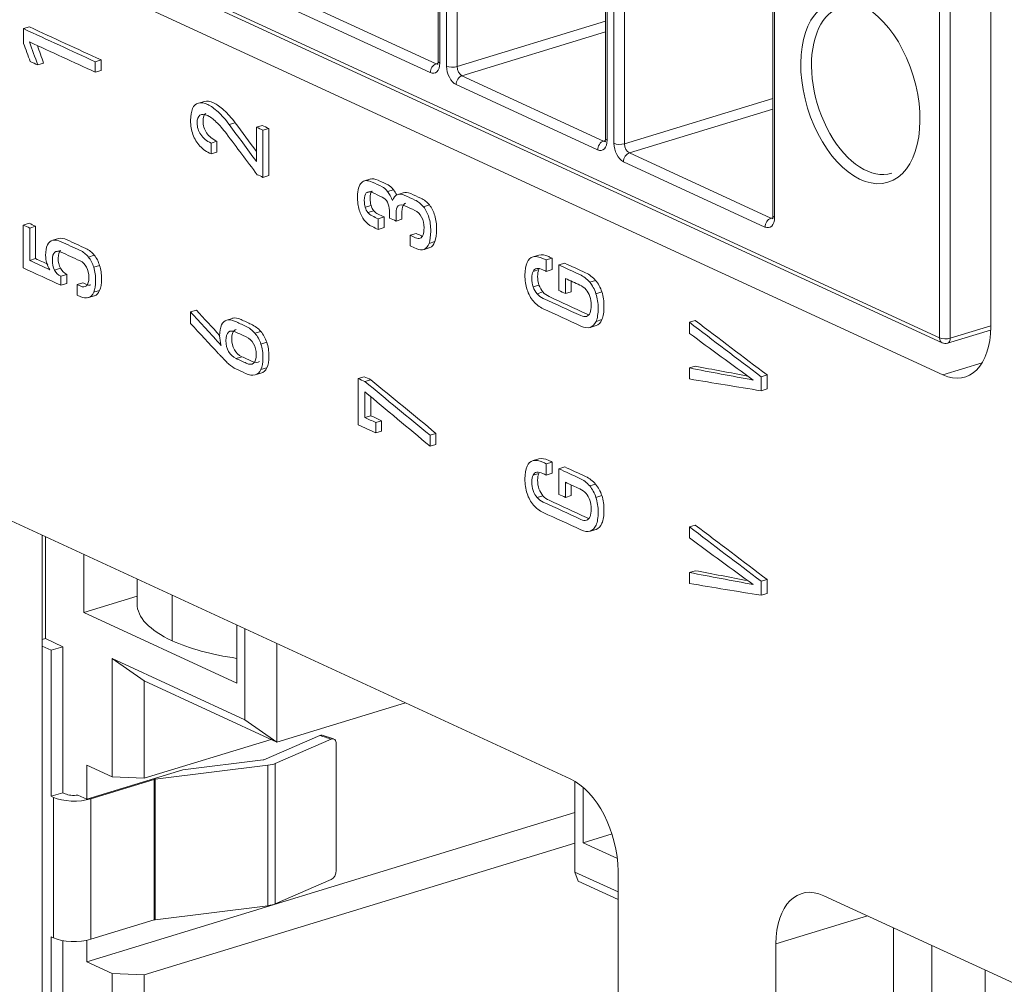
# Model space of a CAD drawing. Header units: millimetres. Extents: x 990 to 1809, y 0 to 562.
# Tile 482 of 550: x 1589 to 1602, y 157 to 169. Entities that reach past the tile are written whole.
import ezdxf

# ---------------------------------------------------------------- set-up
doc = ezdxf.new("R2010")
doc.units = ezdxf.units.MM
doc.layers.add('1', color=7, linetype='Continuous', true_color=0xffffff)
doc.layers.add('10', color=7, linetype='Continuous')

msp = doc.modelspace()

# ---------------------------------------------------------------- linework, layer by layer
at = {"layer": '1', "color": 7, "linetype": 'Continuous', "lineweight": 18}
for p, q in [((1601.566, 165.427), (1601.566, 174.547)), ((1583.814, 172.688), (1600.935, 164.791)), ((1588.878, 169.385), (1588.8, 169.362)), ((1589.825, 168.949), (1589.747, 168.925)), ((1589.066, 168.906), (1588.988, 168.882)), ((1589.825, 168.811), (1589.747, 168.787)), ((1591.187, 168.402), (1591.109, 168.379)), ((1591.593, 168.12), (1591.515, 168.096)), ((1591.952, 168.085), (1591.874, 168.061)), ((1592.039, 168.044), (1591.961, 168.021)), ((1591.352, 167.876), (1591.275, 167.852)), ((1591.353, 167.731), (1591.276, 167.708)), ((1592.039, 167.423), (1591.961, 167.399)), ((1593.385, 167.378), (1593.288, 167.348)), ((1593.402, 167.218), (1593.325, 167.195)), ((1593.684, 167.234), (1593.606, 167.211)), ((1593.811, 167.193), (1593.733, 167.169)), ((1593.388, 167.027), (1593.31, 167.004)), ((1594.157, 167.034), (1594.08, 167.01)), ((1593.423, 166.957), (1593.346, 166.933)), ((1593.559, 166.876), (1593.481, 166.852)), ((1588.873, 166.793), (1588.795, 166.769)), ((1588.96, 166.753), (1588.883, 166.729)), ((1593.559, 166.736), (1593.481, 166.712)), ((1593.795, 166.846), (1593.717, 166.822)), ((1593.981, 166.659), (1593.903, 166.636)), ((1589.264, 166.592), (1589.186, 166.568)), ((1594.23, 166.551), (1594.153, 166.527)), ((1589.289, 166.434), (1589.212, 166.41)), ((1589.735, 166.371), (1589.658, 166.347)), ((1594.069, 166.442), (1594.166, 166.471)), ((1594.164, 166.471), (1594.087, 166.447)), ((1594.164, 166.471), (1594.156, 166.468)), ((1595.604, 166.372), (1595.527, 166.349)), ((1588.96, 166.326), (1588.883, 166.302)), ((1589.805, 166.234), (1589.728, 166.211)), ((1595.777, 166.331), (1595.7, 166.308)), ((1595.943, 166.266), (1595.865, 166.243)), ((1589.288, 166.199), (1589.211, 166.175)), ((1589.372, 166.118), (1589.294, 166.095)), ((1595.603, 166.181), (1595.526, 166.157)), ((1595.777, 166.182), (1595.7, 166.158)), ((1589.372, 165.998), (1589.294, 165.974)), ((1589.585, 166.007), (1589.507, 165.983)), ((1595.604, 165.977), (1595.527, 165.953)), ((1596.35, 166.039), (1596.273, 166.016)), ((1589.648, 165.808), (1589.745, 165.838)), ((1589.805, 165.906), (1589.728, 165.882)), ((1595.656, 165.886), (1595.579, 165.862)), ((1596.03, 165.888), (1595.952, 165.864)), ((1596.434, 165.886), (1596.356, 165.863)), ((1591.082, 165.646), (1591.005, 165.622)), ((1591.567, 165.541), (1591.47, 165.511)), ((1596.357, 165.442), (1596.279, 165.418)), ((1596.435, 165.522), (1596.358, 165.498)), ((1597.667, 165.508), (1597.589, 165.485)), ((1591.932, 165.364), (1591.854, 165.341)), ((1592.012, 165.221), (1591.934, 165.197)), ((1591.605, 165.008), (1591.683, 165.031)), ((1600.935, 164.791), (1601.453, 164.949)), ((1591.933, 164.814), (1591.856, 164.791)), ((1592.012, 164.884), (1591.934, 164.861)), ((1597.667, 164.906), (1597.589, 164.882)), ((1598.614, 164.79), (1598.536, 164.767)), ((1593.296, 164.767), (1593.219, 164.743)), ((1593.384, 164.727), (1593.306, 164.703)), ((1598.614, 164.605), (1598.536, 164.581)), ((1593.384, 164.252), (1593.306, 164.228)), ((1593.526, 164.186), (1593.449, 164.162)), ((1593.526, 164.048), (1593.449, 164.024)), ((1594.243, 164.019), (1594.166, 163.995)), ((1594.243, 163.873), (1594.166, 163.85)), ((1595.604, 163.682), (1595.527, 163.659)), ((1595.777, 163.641), (1595.7, 163.618)), ((1595.603, 163.491), (1595.526, 163.467)), ((1595.777, 163.492), (1595.7, 163.468)), ((1595.943, 163.576), (1595.865, 163.553)), ((1596.35, 163.349), (1596.273, 163.326)), ((1596.017, 159.459), (1588.127, 163.099)), ((1595.656, 163.196), (1595.579, 163.172)), ((1596.03, 163.198), (1595.952, 163.174)), ((1596.434, 163.197), (1596.356, 163.173)), ((1596.357, 162.752), (1596.279, 162.728)), ((1597.667, 162.808), (1597.589, 162.785)), ((1589.047, 162.674), (1589.047, 153.854)), ((1597.667, 162.206), (1597.589, 162.182)), ((1598.614, 162.09), (1598.536, 162.067)), ((1598.614, 161.905), (1598.536, 161.881)), ((1596.648, 149.158), (1596.648, 158.241)), ((1607.253, 154.276), (1599.363, 157.916)), ((1599.94, 157.649), (1598.731, 157.28)), ((1600.283, 157.491), (1600.283, 148.671)), ((1598.731, 157.28), (1598.731, 148.197))]:
    msp.add_line(p, q, dxfattribs=at)
for centre, major_axis, start_param, end_param in [((1600.935, 165.718), (0.292, -0.956), 5.80191, 7.372706), ((1596.017, 158.532), (-0.292, 0.956), 4.231114, 5.80191), ((1599.363, 156.989), (-0.292, 0.956), 5.80191, 7.372706)]:
    msp.add_ellipse(centre, major_axis=major_axis, ratio=0.585049, start_param=start_param, end_param=end_param, dxfattribs=at)
for points in [[(1588.8, 169.362), (1589.116, 169.216), (1589.432, 169.07), (1589.747, 168.925)], [(1588.8, 169.167), (1588.8, 169.232), (1588.8, 169.297), (1588.8, 169.362)], [(1588.878, 169.385), (1589.193, 169.24), (1589.509, 169.094), (1589.825, 168.949)], [(1588.89, 168.927), (1588.86, 169.007), (1588.83, 169.087), (1588.8, 169.167)], [(1588.88, 169.187), (1588.916, 169.085), (1588.952, 168.984), (1588.988, 168.882)], [(1589.747, 168.787), (1589.458, 168.921), (1589.169, 169.054), (1588.88, 169.187)], [(1588.983, 169.14), (1589.01, 169.062), (1589.038, 168.984), (1589.066, 168.906)], [(1589.825, 168.949), (1589.825, 168.903), (1589.825, 168.857), (1589.825, 168.811)], [(1588.988, 168.882), (1588.956, 168.897), (1588.923, 168.912), (1588.89, 168.927)], [(1589.747, 168.925), (1589.747, 168.879), (1589.747, 168.833), (1589.747, 168.787)], [(1591.031, 168.307), (1591.049, 168.346), (1591.075, 168.37), (1591.109, 168.379)], [(1591.478, 167.976), (1591.433, 168.036), (1591.388, 168.087), (1591.345, 168.129)], [(1591.515, 168.096), (1591.635, 167.934), (1591.754, 167.772), (1591.874, 167.61)], [(1591.593, 168.12), (1591.687, 167.993), (1591.78, 167.866), (1591.874, 167.739)], [(1591.874, 168.061), (1591.903, 168.047), (1591.932, 168.034), (1591.961, 168.021)], [(1591.874, 167.61), (1591.874, 167.761), (1591.874, 167.911), (1591.874, 168.061)], [(1591.952, 168.085), (1591.981, 168.071), (1592.01, 168.058), (1592.039, 168.044)], [(1592.039, 168.044), (1592.039, 167.837), (1592.039, 167.63), (1592.039, 167.423)], [(1591.129, 167.812), (1591.088, 167.856), (1591.057, 167.906), (1591.036, 167.963)], [(1591.885, 167.434), (1591.749, 167.615), (1591.614, 167.795), (1591.478, 167.976)], [(1591.961, 168.021), (1591.961, 167.813), (1591.961, 167.606), (1591.961, 167.399)], [(1591.275, 167.852), (1591.275, 167.804), (1591.275, 167.756), (1591.276, 167.708)], [(1591.352, 167.876), (1591.353, 167.828), (1591.353, 167.78), (1591.353, 167.731)], [(1591.961, 167.399), (1591.936, 167.411), (1591.91, 167.423), (1591.885, 167.434)], [(1593.606, 167.211), (1593.63, 167.179), (1593.651, 167.139), (1593.671, 167.092)], [(1593.671, 167.092), (1593.684, 167.131), (1593.705, 167.157), (1593.733, 167.169)], [(1593.684, 167.234), (1593.699, 167.214), (1593.713, 167.191), (1593.726, 167.164)], [(1593.31, 167.004), (1593.318, 166.976), (1593.33, 166.953), (1593.346, 166.933)], [(1593.388, 167.027), (1593.396, 167), (1593.408, 166.977), (1593.423, 166.957)], [(1593.298, 166.832), (1593.269, 166.869), (1593.247, 166.914), (1593.232, 166.967)], [(1593.559, 166.876), (1593.559, 166.829), (1593.559, 166.782), (1593.559, 166.736)], [(1588.795, 166.769), (1588.825, 166.756), (1588.854, 166.743), (1588.883, 166.729)], [(1588.795, 166.204), (1588.795, 166.393), (1588.795, 166.581), (1588.795, 166.769)], [(1588.873, 166.793), (1588.902, 166.78), (1588.931, 166.766), (1588.96, 166.753)], [(1588.96, 166.753), (1588.96, 166.61), (1588.96, 166.468), (1588.96, 166.326)], [(1593.481, 166.852), (1593.481, 166.806), (1593.481, 166.759), (1593.481, 166.712)], [(1593.717, 166.822), (1593.688, 166.835), (1593.659, 166.849), (1593.63, 166.862)], [(1588.883, 166.729), (1588.883, 166.587), (1588.883, 166.444), (1588.883, 166.302)], [(1593.903, 166.494), (1593.903, 166.541), (1593.903, 166.589), (1593.903, 166.636)], [(1594.036, 166.596), (1594.052, 166.602), (1594.065, 166.617), (1594.074, 166.64)], [(1589.116, 166.506), (1589.133, 166.54), (1589.156, 166.561), (1589.186, 166.568)], [(1593.982, 166.458), (1593.956, 166.47), (1593.93, 166.482), (1593.903, 166.494)], [(1594.153, 166.527), (1594.137, 166.486), (1594.115, 166.459), (1594.087, 166.447)], [(1594.23, 166.551), (1594.215, 166.509), (1594.193, 166.483), (1594.164, 166.471)], [(1589.658, 166.347), (1589.688, 166.309), (1589.712, 166.264), (1589.728, 166.211)], [(1589.735, 166.371), (1589.766, 166.333), (1589.789, 166.287), (1589.805, 166.234)], [(1594.087, 166.447), (1594.058, 166.436), (1594.023, 166.439), (1593.982, 166.458)], [(1595.446, 166.274), (1595.464, 166.314), (1595.491, 166.339), (1595.527, 166.349)], [(1588.883, 166.302), (1588.971, 166.261), (1589.059, 166.22), (1589.148, 166.18)], [(1588.96, 166.326), (1589.015, 166.3), (1589.069, 166.275), (1589.123, 166.25)], [(1595.7, 166.308), (1595.7, 166.258), (1595.7, 166.208), (1595.7, 166.158)], [(1595.777, 166.331), (1595.777, 166.282), (1595.777, 166.232), (1595.777, 166.182)], [(1595.865, 165.904), (1595.865, 166.017), (1595.865, 166.13), (1595.865, 166.243)], [(1589.294, 165.974), (1589.128, 166.051), (1588.962, 166.128), (1588.795, 166.204)], [(1589.211, 166.175), (1589.23, 166.138), (1589.258, 166.111), (1589.294, 166.095)], [(1589.288, 166.199), (1589.308, 166.162), (1589.336, 166.135), (1589.372, 166.118)], [(1589.294, 166.095), (1589.294, 166.055), (1589.294, 166.014), (1589.294, 165.974)], [(1589.372, 166.118), (1589.372, 166.078), (1589.372, 166.038), (1589.372, 165.998)], [(1595.575, 166.195), (1595.554, 166.192), (1595.537, 166.179), (1595.526, 166.157)], [(1589.507, 165.845), (1589.507, 165.891), (1589.507, 165.937), (1589.507, 165.983)], [(1595.604, 165.977), (1595.616, 165.942), (1595.634, 165.912), (1595.656, 165.886)], [(1595.952, 166.065), (1595.952, 165.998), (1595.952, 165.931), (1595.952, 165.864)], [(1596.03, 166.029), (1596.03, 165.982), (1596.03, 165.935), (1596.03, 165.888)], [(1596.273, 166.016), (1596.309, 165.973), (1596.337, 165.922), (1596.356, 165.863)], [(1596.35, 166.039), (1596.387, 165.996), (1596.415, 165.945), (1596.434, 165.886)], [(1595.527, 165.953), (1595.539, 165.918), (1595.556, 165.888), (1595.579, 165.862)], [(1595.952, 165.864), (1595.923, 165.877), (1595.894, 165.891), (1595.865, 165.904)], [(1596.277, 165.825), (1596.265, 165.86), (1596.248, 165.89), (1596.225, 165.916)], [(1591.005, 165.622), (1591.14, 165.475), (1591.274, 165.328), (1591.409, 165.181)], [(1591.005, 165.469), (1591.005, 165.52), (1591.005, 165.571), (1591.005, 165.622)], [(1591.082, 165.646), (1591.185, 165.533), (1591.289, 165.421), (1591.392, 165.308)], [(1596.23, 165.563), (1596.251, 165.569), (1596.267, 165.585), (1596.278, 165.61)], [(1591.376, 165.071), (1591.252, 165.204), (1591.128, 165.337), (1591.005, 165.469)], [(1596.358, 165.498), (1596.34, 165.456), (1596.313, 165.429), (1596.279, 165.418)], [(1596.435, 165.522), (1596.417, 165.479), (1596.391, 165.453), (1596.357, 165.442)], [(1597.589, 165.485), (1597.905, 165.245), (1598.221, 165.006), (1598.536, 164.767)], [(1597.589, 165.339), (1597.589, 165.388), (1597.589, 165.436), (1597.589, 165.485)], [(1597.667, 165.508), (1597.983, 165.269), (1598.298, 165.03), (1598.614, 164.79)], [(1591.854, 165.341), (1591.889, 165.3), (1591.916, 165.252), (1591.934, 165.197)], [(1591.932, 165.364), (1591.967, 165.324), (1591.993, 165.276), (1592.012, 165.221)], [(1596.279, 165.418), (1596.245, 165.408), (1596.204, 165.413), (1596.155, 165.436)], [(1598.429, 164.723), (1598.149, 164.929), (1597.869, 165.134), (1597.589, 165.339)], [(1591.41, 165.035), (1591.393, 165.053), (1591.382, 165.066), (1591.376, 165.071)], [(1591.512, 164.931), (1591.484, 164.956), (1591.45, 164.991), (1591.41, 165.035)], [(1591.856, 164.791), (1591.821, 164.782), (1591.78, 164.789), (1591.732, 164.811)], [(1591.934, 164.861), (1591.916, 164.822), (1591.89, 164.799), (1591.856, 164.791)], [(1592.012, 164.884), (1591.994, 164.846), (1591.968, 164.823), (1591.933, 164.814)], [(1597.589, 164.882), (1597.869, 164.829), (1598.149, 164.776), (1598.429, 164.723)], [(1597.589, 164.737), (1597.589, 164.785), (1597.589, 164.834), (1597.589, 164.882)], [(1597.667, 164.906), (1597.898, 164.862), (1598.128, 164.819), (1598.359, 164.775)], [(1598.614, 164.79), (1598.614, 164.729), (1598.614, 164.667), (1598.614, 164.605)], [(1593.219, 164.743), (1593.248, 164.73), (1593.277, 164.717), (1593.306, 164.703)], [(1593.219, 164.13), (1593.219, 164.335), (1593.219, 164.539), (1593.219, 164.743)], [(1593.296, 164.767), (1593.325, 164.754), (1593.355, 164.74), (1593.384, 164.727)], [(1593.306, 164.703), (1593.593, 164.467), (1593.879, 164.231), (1594.166, 163.995)], [(1593.384, 164.727), (1593.67, 164.491), (1593.957, 164.255), (1594.243, 164.019)], [(1598.536, 164.581), (1598.221, 164.633), (1597.905, 164.685), (1597.589, 164.737)], [(1598.536, 164.767), (1598.536, 164.705), (1598.536, 164.643), (1598.536, 164.581)], [(1593.306, 164.567), (1593.306, 164.454), (1593.306, 164.341), (1593.306, 164.228)], [(1594.166, 163.85), (1593.879, 164.089), (1593.593, 164.328), (1593.306, 164.567)], [(1593.384, 164.503), (1593.384, 164.419), (1593.384, 164.335), (1593.384, 164.252)], [(1593.306, 164.228), (1593.354, 164.206), (1593.401, 164.184), (1593.449, 164.162)], [(1593.384, 164.252), (1593.431, 164.23), (1593.479, 164.208), (1593.526, 164.186)], [(1593.449, 164.162), (1593.449, 164.116), (1593.449, 164.07), (1593.449, 164.024)], [(1593.526, 164.186), (1593.526, 164.14), (1593.526, 164.094), (1593.526, 164.048)], [(1593.449, 164.024), (1593.372, 164.06), (1593.295, 164.095), (1593.219, 164.13)], [(1594.243, 164.019), (1594.243, 163.97), (1594.243, 163.922), (1594.243, 163.873)], [(1594.166, 163.995), (1594.166, 163.946), (1594.166, 163.898), (1594.166, 163.85)], [(1595.446, 163.584), (1595.464, 163.624), (1595.491, 163.649), (1595.527, 163.659)], [(1595.7, 163.618), (1595.7, 163.568), (1595.7, 163.518), (1595.7, 163.468)], [(1595.777, 163.641), (1595.777, 163.592), (1595.777, 163.542), (1595.777, 163.492)], [(1595.575, 163.505), (1595.554, 163.502), (1595.537, 163.489), (1595.526, 163.467)], [(1595.865, 163.214), (1595.865, 163.327), (1595.865, 163.44), (1595.865, 163.553)], [(1595.952, 163.375), (1595.952, 163.308), (1595.952, 163.241), (1595.952, 163.174)], [(1596.03, 163.339), (1596.03, 163.292), (1596.03, 163.245), (1596.03, 163.198)], [(1596.273, 163.326), (1596.309, 163.283), (1596.337, 163.232), (1596.356, 163.173)], [(1596.35, 163.349), (1596.387, 163.306), (1596.415, 163.255), (1596.434, 163.197)], [(1595.53, 163.073), (1595.494, 163.116), (1595.466, 163.167), (1595.447, 163.226)], [(1595.952, 163.174), (1595.923, 163.187), (1595.894, 163.201), (1595.865, 163.214)], [(1596.277, 163.135), (1596.265, 163.17), (1596.248, 163.2), (1596.225, 163.226)], [(1596.23, 162.873), (1596.251, 162.879), (1596.267, 162.895), (1596.278, 162.92)], [(1596.279, 162.728), (1596.245, 162.718), (1596.204, 162.723), (1596.155, 162.746)], [(1597.589, 162.785), (1597.905, 162.545), (1598.221, 162.306), (1598.536, 162.067)], [(1597.589, 162.639), (1597.589, 162.688), (1597.589, 162.736), (1597.589, 162.785)], [(1597.667, 162.808), (1597.983, 162.569), (1598.298, 162.33), (1598.614, 162.09)], [(1598.429, 162.023), (1598.149, 162.229), (1597.869, 162.434), (1597.589, 162.639)], [(1597.667, 162.206), (1597.898, 162.162), (1598.128, 162.119), (1598.359, 162.075)], [(1597.589, 162.182), (1597.869, 162.129), (1598.149, 162.076), (1598.429, 162.023)], [(1597.589, 162.037), (1597.589, 162.085), (1597.589, 162.134), (1597.589, 162.182)], [(1598.536, 162.067), (1598.536, 162.005), (1598.536, 161.943), (1598.536, 161.881)], [(1598.614, 162.09), (1598.614, 162.029), (1598.614, 161.967), (1598.614, 161.905)], [(1598.536, 161.881), (1598.221, 161.933), (1597.905, 161.985), (1597.589, 162.037)], [(1554.302, 161.695), (1582.543, 148.668), (1610.783, 135.641), (1639.023, 122.614)]]:
    msp.add_open_spline(points, degree=3, dxfattribs=at)
for points, knots in [([(1591.036, 167.963), (1591.015, 168.02), (1591.005, 168.082), (1591.005, 168.215), (1591.014, 168.267), (1591.031, 168.307)], [0, 0, 0, 0, 0.5, 0.5, 1, 1, 1, 1]), ([(1591.109, 168.379), (1591.143, 168.388), (1591.184, 168.381), (1591.232, 168.359), (1591.273, 168.34), (1591.319, 168.308), (1591.418, 168.217), (1591.467, 168.161), (1591.515, 168.096)], [0, 0, 0, 0, 0.333333, 0.333333, 0.333333, 0.666667, 0.666667, 1, 1, 1, 1]), ([(1591.187, 168.402), (1591.221, 168.411), (1591.262, 168.405), (1591.31, 168.382), (1591.351, 168.364), (1591.396, 168.331), (1591.496, 168.24), (1591.545, 168.185), (1591.593, 168.12)], [0, 0, 0, 0, 0.333333, 0.333333, 0.333333, 0.666667, 0.666667, 1, 1, 1, 1]), ([(1591.128, 168.22), (1591.104, 168.203), (1591.092, 168.17), (1591.092, 168.119), (1591.092, 168.061), (1591.108, 168.009), (1591.172, 167.916), (1591.217, 167.879), (1591.275, 167.852)], [0, 0, 0, 0, 0.333333, 0.333333, 0.333333, 0.666667, 0.666667, 1, 1, 1, 1]), ([(1591.345, 168.129), (1591.302, 168.17), (1591.264, 168.199), (1591.231, 168.214), (1591.187, 168.234), (1591.153, 168.236), (1591.128, 168.22)], [0, 0, 0, 0, 0.5, 0.5, 0.5, 1, 1, 1, 1]), ([(1591.206, 168.243), (1591.182, 168.227), (1591.17, 168.194), (1591.17, 168.143), (1591.17, 168.085), (1591.185, 168.033), (1591.249, 167.94), (1591.294, 167.903), (1591.352, 167.876)], [0, 0, 0, 0, 0.333333, 0.333333, 0.333333, 0.666667, 0.666667, 1, 1, 1, 1]), ([(1591.276, 167.708), (1591.275, 167.708), (1591.275, 167.708), (1591.275, 167.708), (1591.218, 167.734), (1591.169, 167.769), (1591.129, 167.812)], [0, 0, 0, 0, 0.5, 0.5, 0.5, 1, 1, 1, 1]), ([(1593.232, 166.967), (1593.217, 167.02), (1593.209, 167.079), (1593.209, 167.144), (1593.209, 167.234), (1593.226, 167.295), (1593.26, 167.328)], [0, 0, 0, 0, 0.5, 0.5, 0.5, 1, 1, 1, 1]), ([(1593.26, 167.328), (1593.294, 167.362), (1593.341, 167.364), (1593.403, 167.336), (1593.447, 167.315), (1593.492, 167.295), (1593.536, 167.275), (1593.559, 167.264), (1593.582, 167.243), (1593.606, 167.211)], [0, 0, 0, 0, 0.333333, 0.333333, 0.333333, 0.666667, 0.666667, 0.666667, 1, 1, 1, 1]), ([(1593.375, 167.375), (1593.404, 167.384), (1593.439, 167.379), (1593.481, 167.36), (1593.525, 167.339), (1593.569, 167.319), (1593.614, 167.298), (1593.637, 167.288), (1593.66, 167.266), (1593.684, 167.234)], [0, 0, 0, 0, 0.253087, 0.253087, 0.253087, 0.626543, 0.626543, 0.626543, 1, 1, 1, 1]), ([(1593.325, 167.195), (1593.307, 167.177), (1593.298, 167.143), (1593.298, 167.094), (1593.298, 167.061), (1593.302, 167.031), (1593.31, 167.004)], [0, 0, 0, 0, 0.5, 0.5, 0.5, 1, 1, 1, 1]), ([(1593.63, 166.862), (1593.63, 166.895), (1593.63, 166.928), (1593.63, 166.961), (1593.63, 167.003), (1593.621, 167.039), (1593.588, 167.101), (1593.565, 167.123), (1593.535, 167.137), (1593.491, 167.158), (1593.446, 167.178), (1593.402, 167.199), (1593.368, 167.214), (1593.343, 167.213), (1593.325, 167.195)], [0, 0, 0, 0, 0.2, 0.2, 0.2, 0.4, 0.4, 0.6, 0.6, 0.6, 0.8, 0.8, 0.8, 1, 1, 1, 1]), ([(1593.402, 167.218), (1593.384, 167.2), (1593.375, 167.167), (1593.375, 167.118), (1593.375, 167.084), (1593.379, 167.054), (1593.388, 167.027)], [0, 0, 0, 0, 0.5, 0.5, 0.5, 1, 1, 1, 1]), ([(1593.733, 167.169), (1593.761, 167.181), (1593.795, 167.178), (1593.834, 167.16), (1593.878, 167.14), (1593.922, 167.119), (1594.011, 167.079), (1594.048, 167.049), (1594.08, 167.01)], [0, 0, 0, 0, 0.333333, 0.333333, 0.333333, 0.666667, 0.666667, 1, 1, 1, 1]), ([(1593.811, 167.193), (1593.839, 167.205), (1593.872, 167.202), (1593.911, 167.184), (1593.955, 167.164), (1594, 167.143), (1594.088, 167.102), (1594.126, 167.073), (1594.157, 167.034)], [0, 0, 0, 0, 0.333333, 0.333333, 0.333333, 0.666667, 0.666667, 1, 1, 1, 1]), ([(1594.055, 166.875), (1594.034, 166.915), (1594.004, 166.944), (1593.966, 166.962), (1593.921, 166.982), (1593.877, 167.002), (1593.833, 167.023), (1593.796, 167.04), (1593.767, 167.039), (1593.727, 167.003), (1593.717, 166.97), (1593.717, 166.921), (1593.717, 166.888), (1593.717, 166.855), (1593.717, 166.822)], [0, 0, 0, 0, 0.2, 0.2, 0.2, 0.4, 0.4, 0.4, 0.6, 0.6, 0.8, 0.8, 0.8, 1, 1, 1, 1]), ([(1593.845, 167.057), (1593.838, 167.054), (1593.831, 167.05), (1593.805, 167.027), (1593.795, 166.993), (1593.795, 166.944), (1593.795, 166.911), (1593.795, 166.879), (1593.795, 166.846)], [0, 0, 0, 0, 0.130496, 0.130496, 0.565248, 0.565248, 0.565248, 1, 1, 1, 1]), ([(1594.08, 167.01), (1594.111, 166.971), (1594.135, 166.924), (1594.167, 166.816), (1594.175, 166.756), (1594.175, 166.622), (1594.168, 166.568), (1594.153, 166.527)], [0, 0, 0, 0, 0.333333, 0.333333, 0.666667, 0.666667, 1, 1, 1, 1]), ([(1594.157, 167.034), (1594.189, 166.995), (1594.212, 166.948), (1594.245, 166.839), (1594.253, 166.779), (1594.253, 166.646), (1594.245, 166.592), (1594.23, 166.551)], [0, 0, 0, 0, 0.333333, 0.333333, 0.666667, 0.666667, 1, 1, 1, 1]), ([(1593.346, 166.933), (1593.361, 166.914), (1593.38, 166.899), (1593.402, 166.889), (1593.429, 166.877), (1593.455, 166.864), (1593.481, 166.852)], [0, 0, 0, 0, 0.5, 0.5, 0.5, 1, 1, 1, 1]), ([(1593.423, 166.957), (1593.439, 166.938), (1593.458, 166.923), (1593.48, 166.912), (1593.506, 166.9), (1593.533, 166.888), (1593.559, 166.876)], [0, 0, 0, 0, 0.5, 0.5, 0.5, 1, 1, 1, 1]), ([(1594.074, 166.64), (1594.083, 166.663), (1594.087, 166.693), (1594.087, 166.731), (1594.087, 166.786), (1594.076, 166.834), (1594.055, 166.875)], [0, 0, 0, 0, 0.5, 0.5, 0.5, 1, 1, 1, 1]), ([(1593.481, 166.712), (1593.455, 166.724), (1593.429, 166.736), (1593.402, 166.748), (1593.362, 166.767), (1593.327, 166.795), (1593.298, 166.832)], [0, 0, 0, 0, 0.5, 0.5, 0.5, 1, 1, 1, 1]), ([(1593.903, 166.636), (1593.927, 166.625), (1593.951, 166.613), (1593.999, 166.592), (1594.019, 166.589), (1594.036, 166.596)], [0, 0, 0, 0, 0.5, 0.5, 1, 1, 1, 1]), ([(1593.981, 166.659), (1594.005, 166.648), (1594.029, 166.637), (1594.057, 166.624), (1594.061, 166.623), (1594.065, 166.621)], [0, 0, 0, 0, 0.857034, 0.857034, 1, 1, 1, 1]), ([(1589.148, 166.18), (1589.13, 166.203), (1589.117, 166.232), (1589.097, 166.301), (1589.092, 166.335), (1589.092, 166.369), (1589.092, 166.427), (1589.1, 166.472), (1589.116, 166.506)], [0, 0, 0, 0, 0.333333, 0.333333, 0.666667, 0.666667, 0.666667, 1, 1, 1, 1]), ([(1589.186, 166.568), (1589.217, 166.576), (1589.254, 166.569), (1589.297, 166.549), (1589.38, 166.511), (1589.463, 166.473), (1589.546, 166.435), (1589.59, 166.415), (1589.627, 166.386), (1589.658, 166.347)], [0, 0, 0, 0, 0.333333, 0.333333, 0.333333, 0.666667, 0.666667, 0.666667, 1, 1, 1, 1]), ([(1589.264, 166.592), (1589.295, 166.599), (1589.332, 166.593), (1589.375, 166.573), (1589.458, 166.535), (1589.541, 166.497), (1589.624, 166.458), (1589.667, 166.438), (1589.704, 166.409), (1589.735, 166.371)], [0, 0, 0, 0, 0.333333, 0.333333, 0.333333, 0.666667, 0.666667, 0.666667, 1, 1, 1, 1]), ([(1589.212, 166.41), (1589.191, 166.392), (1589.181, 166.358), (1589.181, 166.257), (1589.191, 166.213), (1589.211, 166.175)], [0, 0, 0, 0, 0.5, 0.5, 1, 1, 1, 1]), ([(1589.633, 166.213), (1589.612, 166.252), (1589.584, 166.28), (1589.546, 166.297), (1589.463, 166.335), (1589.38, 166.373), (1589.297, 166.412), (1589.261, 166.429), (1589.232, 166.428), (1589.212, 166.41)], [0, 0, 0, 0, 0.333333, 0.333333, 0.333333, 0.666667, 0.666667, 0.666667, 1, 1, 1, 1]), ([(1589.289, 166.434), (1589.269, 166.416), (1589.258, 166.382), (1589.258, 166.28), (1589.268, 166.236), (1589.288, 166.199)], [0, 0, 0, 0, 0.5, 0.5, 1, 1, 1, 1]), ([(1595.527, 166.349), (1595.562, 166.358), (1595.605, 166.351), (1595.654, 166.329), (1595.669, 166.322), (1595.684, 166.315), (1595.7, 166.308)], [0, 0, 0, 0, 0.5, 0.5, 0.5, 1, 1, 1, 1]), ([(1595.604, 166.372), (1595.64, 166.382), (1595.682, 166.375), (1595.732, 166.352), (1595.747, 166.345), (1595.762, 166.338), (1595.777, 166.331)], [0, 0, 0, 0, 0.5, 0.5, 0.5, 1, 1, 1, 1]), ([(1589.805, 166.234), (1589.822, 166.181), (1589.83, 166.123), (1589.83, 165.995), (1589.822, 165.944), (1589.805, 165.906)], [0, 0, 0, 0, 0.5, 0.5, 1, 1, 1, 1]), ([(1595.53, 165.763), (1595.494, 165.806), (1595.466, 165.857), (1595.428, 165.975), (1595.418, 166.039), (1595.418, 166.178), (1595.428, 166.233), (1595.446, 166.274)], [0, 0, 0, 0, 0.333333, 0.333333, 0.666667, 0.666667, 1, 1, 1, 1]), ([(1595.865, 166.243), (1595.957, 166.2), (1596.049, 166.158), (1596.141, 166.115), (1596.192, 166.092), (1596.236, 166.058), (1596.273, 166.016)], [0, 0, 0, 0, 0.5, 0.5, 0.5, 1, 1, 1, 1]), ([(1595.943, 166.266), (1596.035, 166.224), (1596.127, 166.182), (1596.219, 166.139), (1596.27, 166.115), (1596.314, 166.082), (1596.35, 166.039)], [0, 0, 0, 0, 0.5, 0.5, 0.5, 1, 1, 1, 1]), ([(1589.507, 165.983), (1589.52, 165.977), (1589.534, 165.971), (1589.547, 165.965), (1589.584, 165.948), (1589.612, 165.949), (1589.653, 165.987), (1589.663, 166.023), (1589.663, 166.128), (1589.653, 166.174), (1589.633, 166.213)], [0, 0, 0, 0, 0.25, 0.25, 0.25, 0.5, 0.5, 0.75, 0.75, 1, 1, 1, 1]), ([(1589.728, 166.211), (1589.744, 166.158), (1589.752, 166.099), (1589.752, 165.971), (1589.744, 165.92), (1589.728, 165.882)], [0, 0, 0, 0, 0.5, 0.5, 1, 1, 1, 1]), ([(1595.526, 166.157), (1595.515, 166.136), (1595.509, 166.106), (1595.509, 166.068), (1595.509, 166.026), (1595.515, 165.988), (1595.527, 165.953)], [0, 0, 0, 0, 0.5, 0.5, 0.5, 1, 1, 1, 1]), ([(1595.7, 166.158), (1595.684, 166.165), (1595.669, 166.172), (1595.654, 166.179), (1595.623, 166.194), (1595.597, 166.199), (1595.575, 166.195)], [0, 0, 0, 0, 0.5, 0.5, 0.5, 1, 1, 1, 1]), ([(1595.603, 166.181), (1595.592, 166.159), (1595.586, 166.13), (1595.586, 166.091), (1595.586, 166.05), (1595.592, 166.012), (1595.604, 165.977)], [0, 0, 0, 0, 0.5, 0.5, 0.5, 1, 1, 1, 1]), ([(1589.585, 166.007), (1589.598, 166.001), (1589.611, 165.995), (1589.624, 165.989), (1589.65, 165.977), (1589.672, 165.974), (1589.69, 165.979)], [0, 0, 0, 0, 0.588497, 0.588497, 0.588497, 1, 1, 1, 1]), ([(1596.225, 165.916), (1596.203, 165.942), (1596.175, 165.962), (1596.144, 165.977), (1596.08, 166.006), (1596.016, 166.035), (1595.952, 166.065)], [0, 0, 0, 0, 0.5, 0.5, 0.5, 1, 1, 1, 1]), ([(1589.728, 165.882), (1589.712, 165.844), (1589.689, 165.821), (1589.627, 165.802), (1589.59, 165.807), (1589.547, 165.827), (1589.534, 165.833), (1589.52, 165.839), (1589.507, 165.845)], [0, 0, 0, 0, 0.333333, 0.333333, 0.666667, 0.666667, 0.666667, 1, 1, 1, 1]), ([(1589.805, 165.906), (1589.789, 165.868), (1589.766, 165.844), (1589.735, 165.835), (1589.734, 165.835), (1589.733, 165.834)], [0, 0, 0, 0, 0.975816, 0.975816, 1, 1, 1, 1]), ([(1595.579, 165.862), (1595.602, 165.836), (1595.629, 165.816), (1595.661, 165.801), (1595.826, 165.725), (1595.991, 165.649), (1596.155, 165.573), (1596.185, 165.56), (1596.21, 165.556), (1596.23, 165.563)], [0, 0, 0, 0, 0.333333, 0.333333, 0.333333, 0.666667, 0.666667, 0.666667, 1, 1, 1, 1]), ([(1595.656, 165.886), (1595.679, 165.86), (1595.707, 165.84), (1595.739, 165.825), (1595.904, 165.749), (1596.068, 165.673), (1596.233, 165.597), (1596.244, 165.592), (1596.254, 165.588), (1596.263, 165.586)], [0, 0, 0, 0, 0.422274, 0.422274, 0.422274, 0.844549, 0.844549, 0.844549, 1, 1, 1, 1]), ([(1596.356, 165.863), (1596.375, 165.804), (1596.385, 165.739), (1596.385, 165.598), (1596.376, 165.541), (1596.358, 165.498)], [0, 0, 0, 0, 0.5, 0.5, 1, 1, 1, 1]), ([(1596.434, 165.886), (1596.453, 165.828), (1596.462, 165.763), (1596.462, 165.622), (1596.453, 165.565), (1596.435, 165.522)], [0, 0, 0, 0, 0.5, 0.5, 1, 1, 1, 1]), ([(1596.155, 165.436), (1595.991, 165.512), (1595.826, 165.588), (1595.661, 165.664), (1595.61, 165.687), (1595.566, 165.721), (1595.53, 165.763)], [0, 0, 0, 0, 0.5, 0.5, 0.5, 1, 1, 1, 1]), ([(1596.278, 165.61), (1596.289, 165.635), (1596.294, 165.668), (1596.294, 165.753), (1596.288, 165.791), (1596.277, 165.825)], [0, 0, 0, 0, 0.5, 0.5, 1, 1, 1, 1]), ([(1591.409, 165.181), (1591.396, 165.228), (1591.389, 165.27), (1591.389, 165.306), (1591.389, 165.367), (1591.397, 165.415), (1591.413, 165.45)], [0, 0, 0, 0, 0.5, 0.5, 0.5, 1, 1, 1, 1]), ([(1591.413, 165.45), (1591.429, 165.485), (1591.452, 165.507), (1591.514, 165.524), (1591.55, 165.518), (1591.593, 165.498), (1591.639, 165.477), (1591.684, 165.456), (1591.729, 165.435), (1591.778, 165.413), (1591.82, 165.381), (1591.854, 165.341)], [0, 0, 0, 0, 0.25, 0.25, 0.5, 0.5, 0.5, 0.75, 0.75, 0.75, 1, 1, 1, 1]), ([(1591.557, 165.538), (1591.558, 165.539), (1591.56, 165.539), (1591.591, 165.547), (1591.628, 165.541), (1591.671, 165.522), (1591.716, 165.501), (1591.761, 165.48), (1591.806, 165.459), (1591.855, 165.437), (1591.897, 165.405), (1591.932, 165.364)], [0, 0, 0, 0, 0.011228, 0.011228, 0.340819, 0.340819, 0.340819, 0.670409, 0.670409, 0.670409, 1, 1, 1, 1]), ([(1591.838, 165.202), (1591.815, 165.243), (1591.782, 165.273), (1591.74, 165.293), (1591.695, 165.313), (1591.65, 165.334), (1591.604, 165.355), (1591.562, 165.375), (1591.529, 165.375), (1591.483, 165.336), (1591.471, 165.298), (1591.471, 165.188), (1591.483, 165.14), (1591.53, 165.058), (1591.563, 165.027), (1591.605, 165.008)], [0, 0, 0, 0, 0.166667, 0.166667, 0.166667, 0.333333, 0.333333, 0.333333, 0.5, 0.5, 0.666667, 0.666667, 0.833333, 0.833333, 1, 1, 1, 1]), ([(1591.606, 165.391), (1591.598, 165.389), (1591.59, 165.385), (1591.56, 165.359), (1591.548, 165.322), (1591.548, 165.212), (1591.56, 165.164), (1591.607, 165.081), (1591.64, 165.051), (1591.683, 165.031)], [0, 0, 0, 0, 0.087538, 0.087538, 0.391692, 0.391692, 0.695846, 0.695846, 1, 1, 1, 1]), ([(1591.838, 164.946), (1591.861, 164.965), (1591.873, 165.003), (1591.873, 165.113), (1591.861, 165.161), (1591.838, 165.202)], [0, 0, 0, 0, 0.5, 0.5, 1, 1, 1, 1]), ([(1591.934, 165.197), (1591.952, 165.142), (1591.961, 165.082), (1591.961, 164.951), (1591.952, 164.899), (1591.934, 164.861)], [0, 0, 0, 0, 0.5, 0.5, 1, 1, 1, 1]), ([(1592.012, 165.221), (1592.03, 165.166), (1592.039, 165.106), (1592.039, 164.975), (1592.03, 164.923), (1592.012, 164.884)], [0, 0, 0, 0, 0.5, 0.5, 1, 1, 1, 1]), ([(1591.732, 164.811), (1591.691, 164.83), (1591.65, 164.849), (1591.61, 164.868), (1591.572, 164.885), (1591.54, 164.906), (1591.512, 164.931)], [0, 0, 0, 0, 0.5, 0.5, 0.5, 1, 1, 1, 1]), ([(1591.605, 165.008), (1591.65, 164.987), (1591.695, 164.966), (1591.741, 164.945), (1591.783, 164.926), (1591.815, 164.926), (1591.838, 164.946)], [0, 0, 0, 0, 0.5, 0.5, 0.5, 1, 1, 1, 1]), ([(1591.683, 165.031), (1591.728, 165.011), (1591.773, 164.99), (1591.818, 164.969), (1591.86, 164.95), (1591.893, 164.95), (1591.916, 164.969)], [0, 0, 0, 0, 0.5, 0.5, 0.5, 1, 1, 1, 1]), ([(1595.527, 163.659), (1595.562, 163.668), (1595.605, 163.661), (1595.654, 163.639), (1595.669, 163.632), (1595.684, 163.625), (1595.7, 163.618)], [0, 0, 0, 0, 0.5, 0.5, 0.5, 1, 1, 1, 1]), ([(1595.604, 163.682), (1595.64, 163.692), (1595.682, 163.685), (1595.732, 163.662), (1595.747, 163.655), (1595.762, 163.648), (1595.777, 163.641)], [0, 0, 0, 0, 0.5, 0.5, 0.5, 1, 1, 1, 1]), ([(1595.447, 163.226), (1595.428, 163.285), (1595.418, 163.349), (1595.418, 163.488), (1595.428, 163.543), (1595.446, 163.584)], [0, 0, 0, 0, 0.5, 0.5, 1, 1, 1, 1]), ([(1595.7, 163.468), (1595.684, 163.475), (1595.669, 163.482), (1595.654, 163.489), (1595.623, 163.504), (1595.597, 163.509), (1595.575, 163.505)], [0, 0, 0, 0, 0.5, 0.5, 0.5, 1, 1, 1, 1]), ([(1595.603, 163.491), (1595.592, 163.469), (1595.586, 163.44), (1595.586, 163.401), (1595.586, 163.36), (1595.592, 163.322), (1595.616, 163.252), (1595.634, 163.222), (1595.656, 163.196)], [0, 0, 0, 0, 0.333333, 0.333333, 0.333333, 0.666667, 0.666667, 1, 1, 1, 1]), ([(1595.865, 163.553), (1595.957, 163.51), (1596.049, 163.468), (1596.141, 163.425), (1596.192, 163.402), (1596.236, 163.368), (1596.273, 163.326)], [0, 0, 0, 0, 0.5, 0.5, 0.5, 1, 1, 1, 1]), ([(1595.943, 163.576), (1596.035, 163.534), (1596.127, 163.492), (1596.219, 163.449), (1596.27, 163.425), (1596.314, 163.392), (1596.35, 163.349)], [0, 0, 0, 0, 0.5, 0.5, 0.5, 1, 1, 1, 1]), ([(1595.526, 163.467), (1595.515, 163.446), (1595.509, 163.416), (1595.509, 163.378), (1595.509, 163.336), (1595.515, 163.298), (1595.539, 163.228), (1595.556, 163.198), (1595.579, 163.172)], [0, 0, 0, 0, 0.333333, 0.333333, 0.333333, 0.666667, 0.666667, 1, 1, 1, 1]), ([(1596.225, 163.226), (1596.203, 163.252), (1596.175, 163.272), (1596.144, 163.286), (1596.08, 163.316), (1596.016, 163.345), (1595.952, 163.375)], [0, 0, 0, 0, 0.5, 0.5, 0.5, 1, 1, 1, 1]), ([(1595.579, 163.172), (1595.602, 163.146), (1595.629, 163.126), (1595.661, 163.111), (1595.826, 163.035), (1595.991, 162.959), (1596.155, 162.883), (1596.185, 162.87), (1596.21, 162.866), (1596.23, 162.873)], [0, 0, 0, 0, 0.333333, 0.333333, 0.333333, 0.666667, 0.666667, 0.666667, 1, 1, 1, 1]), ([(1595.656, 163.196), (1595.679, 163.17), (1595.707, 163.15), (1595.739, 163.135), (1595.904, 163.059), (1596.068, 162.983), (1596.233, 162.907), (1596.244, 162.902), (1596.254, 162.898), (1596.263, 162.896)], [0, 0, 0, 0, 0.422282, 0.422282, 0.422282, 0.844565, 0.844565, 0.844565, 1, 1, 1, 1]), ([(1596.278, 162.92), (1596.289, 162.945), (1596.294, 162.978), (1596.294, 163.063), (1596.288, 163.101), (1596.277, 163.135)], [0, 0, 0, 0, 0.5, 0.5, 1, 1, 1, 1]), ([(1596.356, 163.173), (1596.375, 163.114), (1596.385, 163.049), (1596.385, 162.908), (1596.376, 162.851), (1596.34, 162.766), (1596.313, 162.739), (1596.279, 162.728)], [0, 0, 0, 0, 0.333333, 0.333333, 0.666667, 0.666667, 1, 1, 1, 1]), ([(1596.434, 163.197), (1596.453, 163.138), (1596.462, 163.073), (1596.462, 162.932), (1596.453, 162.875), (1596.417, 162.789), (1596.391, 162.763), (1596.357, 162.752)], [0, 0, 0, 0, 0.333333, 0.333333, 0.666667, 0.666667, 1, 1, 1, 1]), ([(1596.155, 162.746), (1595.991, 162.822), (1595.826, 162.898), (1595.661, 162.974), (1595.61, 162.997), (1595.566, 163.031), (1595.53, 163.073)], [0, 0, 0, 0, 0.5, 0.5, 0.5, 1, 1, 1, 1])]:
    msp.add_open_spline(points, degree=3, knots=knots, dxfattribs=at)
at = {"layer": '10', "color": 7, "linetype": 'Continuous', "lineweight": 18}
for p, q in [((1583.4, 173.35), (1600.891, 165.281)), ((1583.436, 173.283), (1600.927, 165.214)), ((1594.273, 172.365), (1594.273, 168.932)), ((1594.295, 172.341), (1594.295, 168.908)), ((1600.891, 165.281), (1600.891, 172.427)), ((1601.032, 172.422), (1601.032, 165.276)), ((1594.384, 172.301), (1594.384, 168.867)), ((1594.524, 172.295), (1594.524, 168.862)), ((1596.482, 171.346), (1596.482, 167.912)), ((1596.504, 171.322), (1596.504, 167.889)), ((1596.593, 171.281), (1596.593, 167.848)), ((1596.733, 171.276), (1596.733, 167.843)), ((1598.691, 170.327), (1598.691, 166.893)), ((1598.714, 170.303), (1598.714, 166.87)), ((1592.378, 169.759), (1594.246, 168.897)), ((1594.169, 168.781), (1592.301, 169.643)), ((1594.524, 168.862), (1596.482, 169.46)), ((1596.482, 169.319), (1594.587, 168.74)), ((1594.246, 168.897), (1594.27, 168.904)), ((1594.587, 168.74), (1596.456, 167.878)), ((1596.378, 167.762), (1594.51, 168.624)), ((1596.733, 167.843), (1598.691, 168.441)), ((1598.691, 168.3), (1596.797, 167.721)), ((1596.456, 167.878), (1596.479, 167.885)), ((1596.797, 167.721), (1598.665, 166.859)), ((1598.587, 166.743), (1596.719, 167.604)), ((1598.665, 166.859), (1598.689, 166.866)), ((1601.032, 165.276), (1601.566, 165.439)), ((1600.998, 165.209), (1601.565, 165.383)), ((1589.089, 161.309), (1589.089, 162.655)), ((1589.596, 161.654), (1589.596, 162.421)), ((1590.3, 162.097), (1590.3, 161.769)), ((1590.3, 161.869), (1589.596, 161.654)), ((1590.761, 161.884), (1590.761, 161.282)), ((1591.616, 160.722), (1589.596, 161.654)), ((1591.616, 161.489), (1591.616, 160.722)), ((1591.723, 160.237), (1591.723, 161.44)), ((1589.089, 161.309), (1589.047, 161.296)), ((1589.319, 161.203), (1589.089, 161.309)), ((1589.164, 161.156), (1589.047, 161.21)), ((1589.319, 161.203), (1589.164, 161.156)), ((1589.164, 159.228), (1589.164, 161.156)), ((1589.319, 159.275), (1589.319, 161.203)), ((1592.145, 161.245), (1592.145, 159.943)), ((1589.971, 161.045), (1590.393, 160.751)), ((1589.971, 159.483), (1589.971, 161.045)), ((1589.971, 161.045), (1591.723, 160.237)), ((1590.393, 159.467), (1590.393, 160.751)), ((1590.393, 160.751), (1592.145, 159.943)), ((1593.844, 160.462), (1592.145, 159.943)), ((1592.145, 159.943), (1591.723, 160.237)), ((1592.067, 159.979), (1590.393, 159.467)), ((1591.971, 159.711), (1592.71, 160.031)), ((1592.123, 159.662), (1592.862, 159.982)), ((1592.892, 159.985), (1592.741, 160.034)), ((1592.927, 158.25), (1592.927, 159.918)), ((1589.634, 159.19), (1589.634, 159.639)), ((1589.971, 159.483), (1589.634, 159.639)), ((1590.54, 159.453), (1592.027, 159.638)), ((1590.901, 159.577), (1591.964, 159.709)), ((1592.027, 159.638), (1592.027, 157.784)), ((1592.123, 157.808), (1592.123, 159.662)), ((1590.901, 159.577), (1589.634, 159.19)), ((1590.393, 159.467), (1589.971, 159.483)), ((1589.688, 159.194), (1590.524, 159.45)), ((1590.524, 159.45), (1590.524, 157.596)), ((1590.54, 159.453), (1590.54, 157.599)), ((1596.078, 159.426), (1596.078, 158.228)), ((1596.186, 158.614), (1596.186, 159.348)), ((1589.164, 159.228), (1589.319, 159.275)), ((1589.196, 159.213), (1589.164, 159.228)), ((1589.196, 157.359), (1589.196, 159.213)), ((1589.319, 159.275), (1589.351, 159.261)), ((1589.518, 159.243), (1589.634, 159.19)), ((1589.688, 157.34), (1589.688, 159.194)), ((1589.634, 157.044), (1596.078, 159.013)), ((1596.568, 158.731), (1596.186, 158.614)), ((1596.078, 158.609), (1590.393, 156.872)), ((1596.639, 158.405), (1596.186, 158.614)), ((1596.078, 158.228), (1596.122, 158.108)), ((1596.078, 158.228), (1596.648, 157.965)), ((1592.862, 158.129), (1592.123, 157.808)), ((1596.122, 158.108), (1596.648, 157.865)), ((1592.027, 157.784), (1590.54, 157.599)), ((1590.524, 157.596), (1589.688, 157.34)), ((1589.164, 154.218), (1589.164, 157.374)), ((1589.164, 157.374), (1589.196, 157.359)), ((1589.319, 154.265), (1589.319, 157.323)), ((1589.634, 157.044), (1589.634, 157.327)), ((1600.787, 156.491), (1600.787, 157.259)), ((1589.971, 156.888), (1589.634, 157.044)), ((1590.393, 156.872), (1589.971, 156.888)), ((1589.971, 154.228), (1589.971, 156.888)), ((1590.393, 156.872), (1590.393, 154.49)), ((1601.491, 156.934), (1601.491, 156.606))]:
    msp.add_line(p, q, dxfattribs=at)
msp.add_arc((1600.969, 165.305), 0.1, 245.2365, 286.9896, dxfattribs=at)
msp.add_ellipse((1599.846, 168.526), major_axis=(-0.364, 1.192), ratio=0.585049, dxfattribs=at)
for centre, major_axis, ratio, start_param, end_param in [((1599.924, 168.549), (0.335, -1.096), 0.585049, 2.660317, 6.283163), ((1594.169, 168.966), (-0.058, 0.191), 0.585049, 2.660317, 4.231114), ((1594.246, 168.804), (0.0419, 0.0908), 0.718873, 0.57051, 2.141307), ((1594.246, 168.99), (0.0292, -0.0956), 0.585049, 5.80191, 6.272954), ((1594.373, 168.932), (-0.1, 0), 0.375419, 6.283179, 6.966309), ((1594.461, 168.891), (0.1, 0), 0.375419, 3.824717, 5.395513), ((1594.51, 168.809), (-0.058, 0.191), 0.585049, 1.089521, 2.660317), ((1594.587, 168.833), (0.0292, -0.0956), 0.585049, 4.231114, 5.80191), ((1594.587, 168.647), (0.0419, 0.0908), 0.718873, 0.57051, 2.141307), ((1596.582, 167.912), (-0.1, 0), 0.375419, 6.283179, 6.966309), ((1596.378, 167.947), (-0.058, 0.191), 0.585049, 2.660317, 4.231114), ((1596.456, 167.785), (0.0419, 0.0908), 0.718873, 0.57051, 2.141307), ((1596.456, 167.971), (0.0292, -0.0956), 0.585049, 5.80191, 6.272954), ((1596.67, 167.872), (0.1, 0), 0.375419, 3.824717, 5.395513), ((1596.719, 167.79), (-0.058, 0.191), 0.585049, 1.089521, 2.660317), ((1596.797, 167.813), (0.0292, -0.0956), 0.585049, 4.231114, 5.80191), ((1596.797, 167.628), (0.0419, 0.0908), 0.718873, 0.57051, 2.141307), ((1598.587, 166.928), (-0.058, 0.191), 0.585049, 2.660317, 4.231114), ((1598.791, 166.893), (-0.1, 0), 0.375419, 6.283179, 6.966309), ((1598.665, 166.766), (0.0419, 0.0908), 0.718873, 0.57051, 2.141307), ((1598.665, 166.952), (0.0292, -0.0956), 0.585049, 5.80191, 6.272954), ((1600.969, 165.305), (0.0419, 0.0908), 0.718873, 2.141307, 3.14159), ((1600.969, 165.305), (0.1, 0), 0.375419, 3.824717, 5.395513), ((1600.969, 165.305), (-0.0292, 0.0956), 0.585049, 3.141595, 4.231114), ((1592.355, 161.769), (2.056, 0), 0.375419, 3.141597, 3.824717), ((1592.355, 161.769), (2.056, 0), 0.375419, 3.824717, 4.344349), ((1592.71, 159.939), (-0.0309, -0.0951), 0.606359, 3.141571, 3.633278), ((1592.862, 159.89), (-0.0309, -0.0951), 0.606359, 2.062481, 3.633278), ((1591.959, 159.715), (0.0176, 0), 0.375419, 5.032134, 5.498968), ((1591.959, 159.715), (0.218, 0), 0.375419, 5.032135, 5.570046), ((1590.555, 159.435), (0.0485, 0), 0.375419, 1.890542, 2.25392), ((1589.467, 159.296), (0.35, 0), 0.375419, 3.824717, 5.395513), ((1589.467, 159.296), (-0.15, 0), 0.375419, 0.683124, 1.914083), ((1592.862, 158.221), (-0.0309, -0.0951), 0.606359, 0.491685, 2.062481), ((1591.959, 157.862), (-0.218, 0), 0.375419, 1.890542, 2.428453), ((1590.555, 157.582), (-0.0485, 0), 0.375419, 5.032135, 5.395513), ((1589.467, 157.442), (0.35, 0), 0.375419, 3.824717, 5.395513)]:
    msp.add_ellipse(centre, major_axis=major_axis, ratio=ratio, start_param=start_param, end_param=end_param, dxfattribs=at)
for points in [[(1594.273, 168.932), (1594.272, 168.921), (1594.271, 168.905), (1594.266, 168.89), (1594.264, 168.887), (1594.264, 168.887)], [(1596.482, 167.912), (1596.482, 167.902), (1596.48, 167.886), (1596.475, 167.871), (1596.473, 167.868), (1596.473, 167.868)], [(1598.691, 166.893), (1598.691, 166.883), (1598.69, 166.867), (1598.685, 166.852), (1598.683, 166.849), (1598.683, 166.849)]]:
    msp.add_open_spline(points, degree=3, knots=[0, 0, 0, 0, 0.357476, 0.687752, 1, 1, 1, 1], dxfattribs=at)
msp.add_open_spline([(1592.71, 160.031), (1592.761, 160.015), (1592.811, 159.999), (1592.862, 159.982)], degree=3, dxfattribs=at)

doc.saveas('drawing.dxf')
